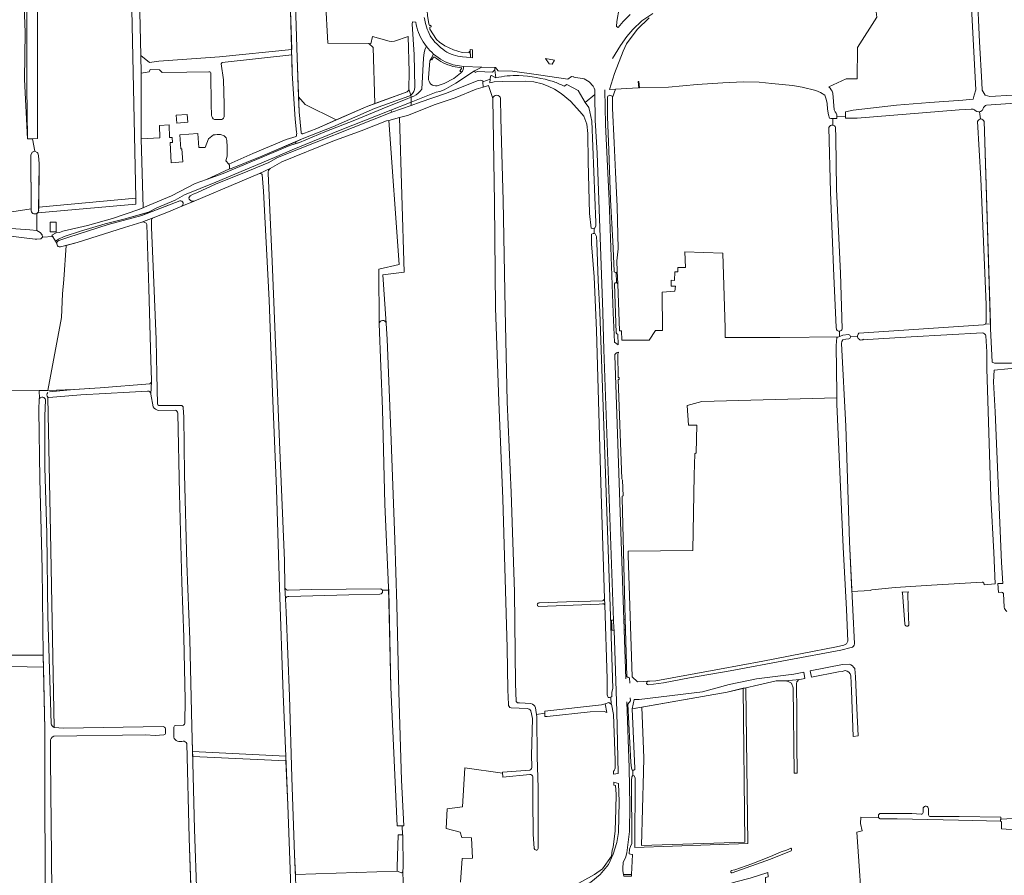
# Model space of a CAD drawing. Header units: metres. Extents: x 209813 to 223847, y 571801 to 587119.
# Tile 414 of 656: x 221903 to 222444, y 577590 to 578060. Entities that reach past the tile are written whole.
import ezdxf

# ---------------------------------------------------------------- set-up
doc = ezdxf.new("R2010")
doc.units = ezdxf.units.M
for name, color, linetype, lineweight in [('B-RO-GK-BESCHOEIING-G', 8, 'GK-BESCHOEIING', 0), ('B-RO-GR-BEPLANTING_CULTUUR_BOSPLANTSOEN-GV', 8, 'Continuous', 0), ('B-RO-GR-BEPLANTING_CULTUUR_HEESTERS-GV', 8, 'Continuous', 0), ('B-RO-GR-GRAS-GV', 8, 'Continuous', 0), ('B-RO-GR-GROENVOORZIENING-GV', 8, 'Continuous', 0), ('B-RO-GR-HAAG-GV', 8, 'Continuous', 0), ('B-RO-GR-HOUTWAL-GV', 8, 'Continuous', 0), ('B-RO-KW-KUNSTWERK_STUW-GV', 8, 'Continuous', 0), ('B-RO-OG-TERREIN_CULTUURSCHEIDING-GV', 8, 'Continuous', 0), ('B-RO-OG-WATER_GREPPEL-GV', 8, 'Continuous', 0), ('B-RO-OG-WEG-GV', 8, 'Continuous', 0), ('B-RO-VH-VERHARDING_OPEN-GV', 8, 'Continuous', 0), ('B-RO-VH-VERHARDING_PUIN-GV', 8, 'Continuous', 0), ('B-RO-VH-VERHARDING_TEGEL-GV', 8, 'Continuous', 0)]:
    doc.layers.add(name, color=color, linetype=linetype, lineweight=lineweight)
doc.linetypes.add('GK-BESCHOEIING', pattern='A,30,-5,[1,NLCS.shx,S=1,R=0,X=0,Y=0],-5', length=40)

msp = doc.modelspace()

# ---------------------------------------------------------------- linework, layer by layer
at = {"layer": 'B-RO-GK-BESCHOEIING-G', "flags": 128}
for points in [[(222162.97, 578028.663), (222164.632, 578027.821)], [(222203.634, 578023.987), (222202.13, 578023.112)], [(222441.59, 577619.838), (222418.51, 577620.283), (222384.773, 577620.978), (222375.45, 577621.095)]]:
    msp.add_lwpolyline(points, dxfattribs=at)
at = {"layer": 'B-RO-GK-BESCHOEIING-G'}
for points in [[(222177.263, 578029.013, 0.0530572), (222164.632, 578027.821)], [(222202.13, 578023.112, 0.0356065), (222196.292, 578025.648)]]:
    msp.add_lwpolyline(points, format="xyb", dxfattribs=at)
at = {"layer": 'B-RO-GR-BEPLANTING_CULTUUR_BOSPLANTSOEN-GV', "flags": 128}
for points in [[(221907.768, 577994.247), (221907.357, 578022.898), (221907.322, 578079.018), (221906.207, 578165.2), (221905.732, 578229.596), (221904.657, 578269.102), (221905.375, 578319.174), (221905.312, 578351.277), (221905.697, 578363.212), (221905.307, 578387.713), (221905.596, 578405.819), (221904.745, 578408.145), (221904.21, 578408.198), (221903.426, 578407.896), (221895.371, 578402.876)], [(221909.724, 577955.242), (221909.72, 577955.922), (221879.944, 577951.332), (221880.507, 578028.12), (221884.13, 578032.943), (221884.395, 578040.087), (221880.029, 578043.262), (221878.52, 578044.77), (221879.98, 578389.507), (221900.291, 578403.184), (221901.857, 578307.382), (221905.297, 578144.001), (221904.635, 578100.345), (221906.355, 578052.72), (221906.091, 578026.791), (221907.768, 577994.247)], [(221961.831, 578211.858), (221967.055, 577961.659)], [(221913.326, 577953.698), (221913.112, 577953.492), (221912.872, 577953.32), (221912.822, 577943.864), (221914.615, 577942.906), (221915.739, 577941.53), (221915.883, 577940.366), (221921.518, 577940.632), (221921.039, 577941.385), (221923.475, 577942.584), (221925.181, 577942.915), (221927.052, 577943.54), (221940.651, 577946.61), (221954.343, 577950.572), (221968.756, 577955.447), (221971.064, 577956.407), (221969.965, 577994.327), (221970.01, 578030.307), (221969.904, 578040.044), (221966.681, 578175.743)], [(222131.004, 578039.133), (222130.47, 578039.133), (222129.509, 578037.529), (222128.913, 578037.897), (222128.437, 578037.036), (222127.767, 578027.647)], [(221913.326, 577953.698), (221967.123, 577958.387), (221967.055, 577961.659), (221913.83, 577956.796), (221913.809, 577954.639)], [(221893.627, 577945.443), (221908.978, 577944.385), (221912.822, 577943.864)]]:
    msp.add_lwpolyline(points, dxfattribs=at)
at = {"layer": 'B-RO-GR-BEPLANTING_CULTUUR_BOSPLANTSOEN-GV'}
msp.add_lwpolyline([(222127.767, 578027.647, 0.5172976), (222132.526, 578023.415)], format="xyb", dxfattribs=at)
at = {"layer": 'B-RO-GR-BEPLANTING_CULTUUR_BOSPLANTSOEN-GV', "flags": 128}
for points in [[(221920.051, 577948.486), (221923.4, 577948.542), (221923.488, 577943.268), (221920.139, 577943.212)], [(221998.247, 577658.005), (221998.337, 577655.19), (222049.44, 577652.873), (222049.333, 577655.427)]]:
    msp.add_lwpolyline(points, close=True, dxfattribs=at)
at = {"layer": 'B-RO-GR-BEPLANTING_CULTUUR_HEESTERS-GV', "flags": 128}
msp.add_lwpolyline([(222196.819, 578037.415), (222191.953, 578038.26), (222193.891, 578035.465), (222195.626, 578035.28)], close=True, dxfattribs=at)
msp.add_lwpolyline([(222283.95, 577463.105), (222284.051, 577407.711), (222318.813, 577400.081), (222318.864, 577401.654), (222312.656, 577588.798), (222314.009, 577589.166), (222313.932, 577591.689), (222304.087, 577588.513), (222296.27, 577586.559), (222283.451, 577582.541)], dxfattribs=at)
at = {"layer": 'B-RO-GR-GRAS-GV', "flags": 128}
for points in [[(221967.055, 577961.659), (221961.831, 578211.858), (221954.423, 578420.879), (221951.38, 578430.404), (221908.442, 578410.937), (221908.226, 578410.484), (221909.382, 578387.71), (221909.954, 578351.127), (221910.116, 578284.425), (221911.936, 578215.524), (221911.849, 578145.154), (221912.56, 578094.921), (221913.211, 578060.399), (221913.233, 578023.625), (221913.208, 577994.436), (221910.344, 577994.336)], [(222094.872, 578046.488), (222072.38, 578046.666), (222071.236, 578070.228), (222079.637, 578070.584), (222115.872, 578071.176), (222115.571, 578084.242), (222115.307, 578091.565), (222114.339, 578109.583), (222112.889, 578154.038), (222112.035, 578189.095), (222111.073, 578224.025), (222110.64, 578232.851), (222105.774, 578233.287), (222073.309, 578232.334), (222050.415, 578230.657), (222050.41, 578224.798), (222051.601, 578201.97), (222052.994, 578156.218), (222053.863, 578106.03), (222054.91, 578061.892), (222055.561, 578038.77), (222056.38, 578017.293)], [(221965.385, 578228.995), (221966.681, 578175.743), (221969.904, 578040.044), (221974.667, 578036.234), (221979.665, 578036.948), (222013.003, 578039.197), (222052.634, 578043.304), (222052.069, 578064.43), (222051.286, 578083.018), (222050.723, 578120.254), (222049.374, 578162.464), (222048.944, 578193.396), (222047.555, 578226.807)], [(222356.401, 578006.508), (222356.427, 578008.53), (222356.479, 578009.039), (222360.646, 578009.955), (222384.498, 578012.687), (222402.691, 578014.255), (222420.936, 578015.418), (222426.604, 578016.005), (222427.06, 578018.202), (222427.959, 578021.234), (222422.379, 578129.133), (222421.821, 578132.202), (222421.115, 578132.182), (222404.652, 578123.26), (222397.148, 578119.635), (222403.337, 578109.028), (222396.261, 578086.384), (222371.493, 578078.762), (222373.686, 578060.977), (222362.993, 578044.332), (222362.79, 578027.209), (222356.849, 578027.102), (222347.256, 578022.742)], [(222427.479, 578103.338), (222430.069, 578047.43), (222431.337, 578025.122), (222431.418, 578020.948), (222433.118, 578018.169), (222435.602, 578017.453), (222447.861, 578018.291), (222459.076, 578019.105), (222463.128, 578018.939), (222466.347, 578019.277), (222468.367, 578019.344), (222472.342, 578020.041), (222478.427, 578020.545), (222479.215, 578020.804), (222479.523, 578021.1), (222479.674, 578021.718), (222479.681, 578022.725), (222479.654, 578022.928), (222479.415, 578030.912), (222477.987, 578063.442)], [(222116.975, 578021.601), (222117.129, 578031.003), (222116.479, 578050.386), (222109.07, 578047.884), (222107.391, 578047.631), (222106.137, 578047.768), (222096.962, 578050.492), (222096.076, 578046.479), (222094.872, 578046.488)], [(222094.872, 578046.488), (222097.385, 578044.417), (222098.269, 578013.568), (222116.056, 578020.045)], [(222055.358, 577997.841), (222054.512, 578004.982), (222052.985, 578030.199), (222052.716, 578040.264), (222014.45, 578036.171), (222013.894, 578035.337), (222015.251, 578026.594), (222015.648, 578013.015), (222015.614, 578006.52), (222015.553, 578006.241), (222015.453, 578005.974)], [(222007.19, 578031.059), (221995.157, 578030.828), (221981.656, 578030.611), (221980.057, 578032.175), (221975.041, 578032.331), (221974.38, 578030.942), (221970.01, 578030.307), (221969.965, 577994.327), (221980.274, 577994.741), (221980.118, 578001.643), (221985.436, 578001.961), (221985.52, 577994.978)], [(222008.567, 578007.206), (222008.467, 578013.052), (222008.35, 578029.958)], [(222157.669, 578022.607), (222153.817, 578021.519), (222142.362, 578016.766), (222131.357, 578013.106), (222116.212, 578007.058), (222111.763, 578005.895), (222114.322, 577921.051), (222102.68, 577919.596), (222104.487, 577892.986), (222104.98, 577884.22), (222106.96, 577833.56), (222109.22, 577774.393), (222110.39, 577738.508), (222111.4, 577690.792), (222112.833, 577642.343), (222114.088, 577617.289), (222113.261, 577617.288), (222113.414, 577612.275), (222113.663, 577612.274), (222113.756, 577594.283), (222113.658, 577592.415), (222114.19, 577573.653)], [(222210.705, 578009.278), (222205.612, 578014.855), (222200.503, 578019.119), (222196.87, 578021.534), (222193.369, 578023.074), (222189.995, 578024.365), (222185.484, 578025.446), (222180.952, 578025.982), (222168.466, 578025.801), (222163.652, 578025.471), (222161.364, 578024.974), (222161.538, 578027.043), (222157.492, 578025.468), (222157.669, 578022.607), (222160.559, 578023.548), (222162.953, 578016.471)], [(222349.502, 578005.382), (222348.34, 578005.4), (222347.701, 578005.669), (222347.214, 578007.45), (222346.677, 578010.581), (222346.419, 578013.581), (222345.941, 578015.954), (222345.106, 578018.257), (222342.699, 578019.625), (222340.193, 578020.712), (222332.665, 578022.69), (222327.458, 578023.433), (222316.131, 578024.711), (222309.035, 578025.265), (222300.59, 578025.558), (222289.203, 578025.045), (222275.06, 578024.08), (222259.377, 578022.644), (222242.677, 578022.256), (222230.26, 578021.497), (222228.559, 578016.917), (222228.584, 578011.074), (222229.606, 577992.069), (222230.318, 577976.028), (222231.221, 577957.197), (222231.676, 577933.905), (222231.019, 577927.345), (222231.24, 577921.626)], [(222056.38, 578017.293), (222056.693, 578009.096), (222057.804, 577997.729)], [(222058.805, 577997.074), (222066.401, 577999.968), (222077.023, 578004.62), (222059.999, 578013.18), (222056.38, 578017.293)], [(222349.518, 578019.359), (222350.329, 578010.17), (222350.785, 578009.015), (222351.366, 578008.366), (222351.66, 578007.512), (222351.734, 578006.497), (222351.722, 578006.318)], [(222077.023, 578004.62), (222093.445, 578011.812), (222098.269, 578013.568)], [(222432.222, 578011.384), (222431.623, 578009.899)], [(222464.41, 578015.717), (222446.825, 578013.704), (222433.831, 578012.748)], [(222224.269, 577741.969), (222222.168, 577805.391), (222219.846, 577888.996), (222218.599, 577918.582), (222217.166, 577936.637), (222217.102, 577940.826), (222217.189, 577941.846), (222218.069, 577942.283), (222218.673, 577942.233), (222218.541, 577945.155), (222217.686, 577945.099), (222217.003, 577945.194), (222216.114, 577953.239), (222215.327, 577981.816), (222215.082, 577997.096), (222214.594, 578002.34), (222212.926, 578006.752), (222210.705, 578009.278)], [(222425.344, 578010.53), (222418.82, 578010.084), (222362.788, 578005.671), (222356.391, 578005.679), (222356.401, 578006.508), (222351.722, 578006.318), (222351.661, 578005.444), (222349.502, 578005.382)], [(222430.571, 578005.146), (222430.076, 578009.155)], [(222432.514, 578003.76), (222432.656, 577998.433), (222436.092, 577890.136), (222436.917, 577871.642), (222438.267, 577871.228), (222447.635, 577871.064), (222468.148, 577873.962), (222475.743, 577874.609), (222492.372, 577875.804), (222534.4, 577878.52), (222538.586, 577878.981), (222540.481, 577879.406), (222540.911, 577880.247), (222540.543, 577883.196), (222535.773, 578009.865)], [(222013.785, 578004.845), (222010.258, 578004.9)], [(222105.828, 577748.022), (222103.725, 577793.721), (222102.408, 577845.961), (222100.621, 577892.697), (222100.431, 577922.771), (222111.544, 577925.285), (222105.905, 578004.363), (222104.726, 578004.055), (222090.774, 577998.66), (222075.184, 577992.936), (222047.161, 577981.577), (222040.761, 577977.929)], [(222349.597, 578001.778), (222349.502, 578005.382)], [(222363.846, 577887.534), (222432.21, 577892.2), (222433.221, 577892.451), (222433.565, 577893.726), (222433.582, 577903.264), (222430.709, 577972.29), (222428.96, 578003.794)], [(221985.52, 577994.978), (221987.004, 577995.045), (221987.223, 577992.322), (221985.949, 577992.166), (221986.438, 577981.162), (221992.862, 577981.601), (221992.376, 577988.757), (221991.778, 577988.712), (221991.198, 577996.396), (222001.192, 577997.15), (222001.772, 577989.466), (222005.201, 577989.551), (222007.029, 577994.341), (222009.782, 577996.389)], [(222013.636, 577996.61), (222015.665, 577995.951)], [(222017.086, 577993.4), (222017.261, 577989.886), (222017.15, 577984.663), (222016.453, 577982.15), (222018.093, 577980.351), (222031.256, 577986.273), (222049.542, 577993.951), (222055.021, 577995.556)], [(222351.531, 577889.569), (222351.376, 577890.982), (222350.083, 577918.926), (222348.221, 577964.982), (222347.379, 578000.418)], [(221911.773, 577987.469), (221913.05, 577986.67)], [(221913.643, 577985.15), (221914.056, 577980.581), (221913.83, 577956.796), (221967.055, 577961.659)], [(222034.996, 577975.173), (222024.249, 577970.666), (221999.219, 577960.06), (221992.291, 577957.249), (221985.039, 577954.163), (221976.643, 577950.986)], [(221993.188, 577846.599), (221993.492, 577841.648), (221993.818, 577810.234), (221995.172, 577761.156), (221996.764, 577719.522), (221997.811, 577671.714), (221998.247, 577658.005), (222049.333, 577655.427), (222048.016, 577689.431), (222045.915, 577748.004), (222044.319, 577802.064), (222042.131, 577855.037), (222040.281, 577905.73), (222037.116, 577965.508), (222036.439, 577974.613), (222036.293, 577974.821), (222036.108, 577974.995)], [(222039.785, 577975.479), (222039.902, 577971.224), (222041.973, 577927.103), (222043.945, 577877.517), (222045.955, 577827.835), (222048.624, 577762.75), (222048.931, 577748.324)], [(221970.499, 577948.579), (221960.989, 577945.615), (221934.969, 577937.424), (221928.896, 577935.757), (221927.631, 577916.986), (221926.883, 577909.118), (221926.286, 577896.288), (221918.857, 577856.173), (221933.083, 577856.732), (221947.602, 577857.643), (221974.778, 577859.877)], [(221975.72, 577861.54), (221975.445, 577872.803), (221974.245, 577912.197), (221973.123, 577947.26)], [(221975.683, 577949.504), (221975.789, 577945.554), (221976.802, 577919.788), (221978.31, 577884.21), (221978.716, 577865.166), (221979.037, 577848.718)], [(222231.509, 577914.646), (222232.504, 577888.835), (222233.506, 577888.845), (222233.708, 577883.68), (222248.776, 577883.815), (222252.208, 577889.041), (222255.998, 577889.081), (222255.872, 577910.106), (222262.866, 577910.572), (222263.131, 577913.35), (222260.882, 577913.35), (222260.786, 577916.699), (222262.598, 577916.548), (222262.853, 577921.268), (222264.44, 577921.268), (222264.44, 577923.649), (222268.646, 577923.649), (222268.369, 577932.231), (222289.139, 577931.57), (222290.457, 577890.405), (222290.436, 577885.251), (222320.41, 577885.197), (222352.836, 577885.68), (222353.219, 577885.813)], [(221914.163, 577856.133), (221897.813, 577855.995), (221897.577, 577860.487), (221897.889, 577927.072), (221874.69, 577927.137), (221876.587, 577858.077), (221887.162, 577858.194)], [(222230.611, 577920.867), (222230.775, 577915.33)], [(222231.509, 577914.646), (222231.24, 577921.626)], [(222353.096, 577888.667), (222353.219, 577885.813), (222354.951, 577886.416), (222358.1, 577886.812)], [(222431.575, 577887.791), (222392.42, 577885.563), (222365.618, 577883.885)], [(222358.384, 577884.469), (222356.75, 577884.368), (222354.972, 577883.929), (222354.409, 577882.974), (222354.331, 577881.841), (222356.695, 577836.612), (222358.692, 577773.011), (222360.004, 577745.844), (222369.939, 577746.351)], [(222363.052, 577885.904), (222359.282, 577885.644)], [(222438.572, 577750.045), (222437.933, 577767.26), (222436.303, 577797.659), (222434.662, 577844.751), (222434.039, 577868.041), (222433.95, 577877.442), (222433.514, 577886.074)], [(222544.613, 577751.543), (222541.914, 577847.37), (222540.451, 577874.415), (222540.065, 577876.148), (222467.956, 577870.256), (222438.106, 577867.263), (222437.699, 577860.894), (222438.539, 577844.483), (222442.136, 577761.826), (222442.821, 577750.3), (222440.099, 577750.136), (222440.39, 577745.348), (222442.003, 577745.465)], [(221889.277, 577855.922), (221889.597, 577848.857), (221889.553, 577818.257), (221889.267, 577785.379), (221889.743, 577741.545), (221889.489, 577710.826), (221916.319, 577710.929), (221915.792, 577758.001), (221914.377, 577807.582), (221913.92, 577845.421), (221914.15, 577851.542), (221914.237, 577851.685), (221914.163, 577856.133)], [(221973.484, 577855.861), (221963.647, 577855.269), (221936.866, 577853.738), (221919.315, 577852.333), (221919.11, 577852.425), (221918.921, 577852.548), (221920.23, 577778.287), (221922.297, 577671.243), (221927.495, 577670.875), (221982.05, 577671.683)], [(222351.751, 577848.62), (222351.686, 577852.115), (222277.6, 577850.097), (222269.53, 577847.981), (222270.257, 577837.067), (222274.983, 577837.113), (222274.537, 577821.913), (222273.809, 577821.383), (222273.492, 577809.623), (222272.778, 577768.348), (222237.306, 577767.954), (222237.192, 577765.84), (222239.517, 577699.069), (222242.287, 577696.299), (222252.486, 577696.864), (222261.333, 577698.433), (222287.273, 577703.265), (222311.161, 577707.662), (222332.629, 577711.759), (222351.588, 577715.485), (222355.652, 577716.393)], [(221988.794, 577845.42), (221979.414, 577845.228)], [(222357.684, 577718.531), (222357.022, 577736.017), (222355.231, 577770.107), (222351.751, 577848.62)], [(221994.022, 577673.802), (221994.15, 577686.351), (221993.503, 577720.72), (221992.334, 577750.844), (221991.021, 577799.4), (221990.148, 577843.773)], [(222050.761, 577746.623), (222063.528, 577746.931), (222101.533, 577747.266), (222102.403, 577746.649), (222105.859, 577746.591), (222105.828, 577748.022)], [(222102.403, 577746.649), (222102.499, 577745.277), (222101.785, 577744.484), (222101.061, 577744.391), (222083.964, 577744.058), (222051.14, 577743.147)], [(222370.874, 577746.748), (222383.707, 577748.022), (222403.752, 577749.367), (222431.497, 577750.935)], [(222432.546, 577749.952), (222432.573, 577749.55), (222438.572, 577750.045)], [(222049.288, 577741.77), (222049.69, 577734.435), (222051.398, 577688.376), (222052.799, 577643.681), (222054.249, 577601.541), (222054.715, 577590.521), (222110.566, 577592.298), (222110.421, 577594.518), (222111.068, 577612.286), (222113.414, 577612.275)], [(222113.261, 577617.288), (222110.463, 577617.284), (222107.017, 577693.114), (222105.859, 577746.591)], [(222443.155, 577744.692), (222443.606, 577737.213)], [(222186.32, 577681.962), (222186.996, 577678.277), (222191.513, 577678.992), (222191.476, 577680.123), (222222.664, 577683.694), (222224.705, 577684.178), (222226.561, 577684.91), (222227.935, 577684.062), (222227.809, 577687.827), (222227.01, 577687.724), (222226.305, 577687.734), (222225.648, 577689.154), (222225.727, 577697.967), (222224.382, 577738.572)], [(221917.911, 577554.257), (221917.575, 577570.206), (221917.276, 577627.442), (221917.207, 577670.319), (221916.461, 577704.361), (221889.476, 577704.81), (221889.708, 577679.282), (221890.123, 577637.315), (221890.716, 577587.47), (221891.306, 577547.533), (221904.445, 577547.687), (221904.766, 577544.474), (221919.617, 577544.67)], [(221983.411, 577670.559), (221983.396, 577668.329)], [(221919.659, 577552.835), (221919.607, 577542.869), (221960.983, 577542.324), (221997.898, 577567.441), (221996.398, 577610.537), (221995.137, 577662.447)], [(221998.337, 577655.19), (221998.443, 577651.833), (221999.286, 577615.397), (222000.65, 577578.49), (222000.975, 577511.577), (222001.135, 577486.786), (222010.162, 577486.035), (222022.335, 577486.014), (222039.738, 577486.863), (222052.49, 577487.585), (222055.102, 577488.284), (222053.525, 577548.913)], [(222053.132, 577550.51), (222053.021, 577558.056), (222050.455, 577628.515), (222049.44, 577652.873), (221998.337, 577655.19)], [(222145.3, 577586.289), (222146.165, 577599.274), (222151.879, 577599.447), (222151.359, 577610.701), (222145.992, 577610.874), (222145.127, 577613.818), (222137.335, 577615.722), (222138.028, 577626.63), (222146.339, 577627.668), (222147.672, 577649.129), (222168.34, 577646.07), (222168.284, 577646.654), (222183.254, 577647.795)], [(222374.62, 577621.875), (222364.968, 577622.025), (222364.675, 577618.416), (222365.652, 577614.507), (222362.767, 577613.786), (222366.187, 577563.215)], [(222453.572, 577610.096), (222452.066, 577614.931), (222442.134, 577615.634), (222442.134, 577619.501), (222441.59, 577619.838), (222418.51, 577620.283), (222384.773, 577620.978), (222375.45, 577621.095)], [(222451.833, 577621.484), (222441.667, 577620.83), (222441.59, 577619.838)]]:
    msp.add_lwpolyline(points, dxfattribs=at)
for points in [[(221906.091, 578026.791), (221906.355, 578052.72), (221904.635, 578100.345), (221905.297, 578144.001), (221901.857, 578307.382), (221900.291, 578403.184), (221879.98, 578389.507), (221878.52, 578044.77), (221880.029, 578043.262), (221884.395, 578040.087), (221884.13, 578032.943), (221880.507, 578028.12), (221879.944, 577951.332), (221909.72, 577955.922), (221909.553, 577985.359), (221910.291, 577986.939), (221911.773, 577987.469), (221910.344, 577994.336), (221907.768, 577994.247)], [(221995.673, 578003.362), (221989.618, 578002.942), (221989.32, 578007.236), (221995.375, 578007.656)], [(222244.679, 577682.385), (222245.497, 577663.933), (222245.749, 577654.624), (222245.684, 577646.629), (222244.584, 577606.356), (222301.205, 577608.341), (222300.364, 577692.697), (222291.547, 577690.655)]]:
    msp.add_lwpolyline(points, close=True, dxfattribs=at)
at = {"layer": 'B-RO-GR-GRAS-GV'}
for points in [[(222008.35, 578029.958, 0.5046351), (222007.19, 578031.059)], [(222347.256, 578022.742, -0.1638385), (222349.518, 578019.359)], [(222116.056, 578020.045, 0.2119145), (222116.975, 578021.601)], [(222433.831, 578012.748, 0.2041428), (222432.222, 578011.384)], [(222010.258, 578004.9, -0.2569796), (222008.567, 578007.206)], [(222015.453, 578005.974, -0.2793938), (222013.785, 578004.845)], [(222427.64, 578009.808, 0.2961881), (222425.344, 578010.53)], [(222349.597, 578001.778, -0.2505479), (222350.949, 578000.624)], [(222009.782, 577996.389, -0.0641165), (222013.636, 577996.61)], [(222015.665, 577995.951, -0.2110826), (222017.086, 577993.4)], [(222057.804, 577997.729, 0.5047498), (222058.805, 577997.074)], [(221913.05, 577986.67, -0.2058963), (221913.643, 577985.15)], [(221976.643, 577950.986, 0.3135318), (221975.683, 577949.504)], [(222231.24, 577921.626, -0.3069232), (222230.611, 577920.867)], [(222230.775, 577915.33, -0.2947631), (222231.509, 577914.646)], [(222433.514, 577886.074, 0.2467381), (222431.575, 577887.791)], [(221975.699, 577861.118, 0.0635917), (221975.72, 577861.54)], [(221975.351, 577854.058, 0.444694), (221973.484, 577855.861)], [(221979.037, 577848.718, 0.2829711), (221979.657, 577847.871)], [(222049.087, 577747.531, 0.3261254), (222050.761, 577746.623)], [(222369.939, 577746.351, -0.181227), (222370.874, 577746.748)], [(222431.497, 577750.935, -0.4006157), (222432.546, 577749.952)], [(222051.14, 577743.147, 0.4319239), (222049.288, 577741.77)], [(222442.003, 577745.465, -0.2385037), (222443.155, 577744.692)], [(222188.245, 577737.558, -0.9730073), (222188.541, 577739.601)], [(222224.382, 577738.572, 0.3547623), (222223.102, 577738.994)], [(222443.606, 577737.213, 0.1938493), (222444.977, 577734.927)], [(222355.652, 577716.393, 0.2939977), (222357.684, 577718.531)], [(222173.003, 577682.032, -0.3851092), (222171.498, 577683.822)], [(222183.844, 577684.352, -0.3070269), (222186.32, 577681.962)], [(221987.928, 577671.069, -0.3345783), (221988.758, 577672.261)], [(221993.204, 577672.381, 0.204709), (221994.022, 577673.802)]]:
    msp.add_lwpolyline(points, format="xyb", dxfattribs=at)
for centre, radius, start, end in [((222429.52, 578012.064), 2.937, 230.19549, 309.39721), ((222430.729, 578003.312), 1.841, 14.0835, 166.15776), ((222365.124, 577885.903), 2.072, 128.07992, 309.39721)]:
    msp.add_arc(centre, radius, start, end, dxfattribs=at)
at = {"layer": 'B-RO-GR-GROENVOORZIENING-GV', "flags": 128}
for points in [[(222130.504, 578040.774), (222128.913, 578037.897), (222129.509, 578037.529), (222130.47, 578039.133), (222131.004, 578039.133)], [(222141.05, 578034.041), (222145.897, 578033.257)], [(222146.924, 578034.019), (222141.284, 578034.931)], [(222145.897, 578033.257), (222144.842, 578031.418), (222145.845, 578030.75)], [(222116.929, 578017.605), (222098.099, 578010.84), (222075.28, 578000.878), (222058.341, 577994.185), (222054.873, 577992.692), (222054.897, 577991.609), (222056.848, 577992.234), (222070.894, 577998.007), (222087.196, 578004.584), (222102.262, 578010.758), (222116.38, 578016.298), (222118.1, 578017.035), (222118.086, 578018.267)], [(221924.848, 577938.445), (221930.363, 577940.366), (221951.96, 577947.207), (221970.464, 577952.214), (221971.725, 577952.704), (221971.695, 577953.192), (221960.535, 577950.146), (221950.304, 577947.564), (221936.689, 577943.565), (221927.857, 577940.566), (221924.634, 577939.136), (221923.135, 577938.087)], [(221923.135, 577938.087), (221923.804, 577936.999)]]:
    msp.add_lwpolyline(points, dxfattribs=at)
at = {"layer": 'B-RO-GR-GROENVOORZIENING-GV'}
msp.add_lwpolyline([(222141.284, 578034.931, -0.1204975), (222130.504, 578040.774)], format="xyb", dxfattribs=at)
at = {"layer": 'B-RO-GR-GROENVOORZIENING-GV', "flags": 128}
for points in [[(222118.134, 578014.452), (222107.017, 578010.072), (222107.504, 578008.841), (222118.158, 578012.617)], [(222301.743, 577693.016), (222300.364, 577692.697), (222301.205, 577608.341), (222244.584, 577606.356), (222245.684, 577646.629), (222245.749, 577654.624), (222245.497, 577663.933), (222244.679, 577682.385), (222239.445, 577681.461), (222240.93, 577648.677), (222240.922, 577648.108), (222240.292, 577647.737), (222239.791, 577647.759), (222239.797, 577644.765), (222239.977, 577644.786), (222240.6, 577644.75), (222241.149, 577643.385), (222240.829, 577605.382), (222302.868, 577607.508)]]:
    msp.add_lwpolyline(points, close=True, dxfattribs=at)
at = {"layer": 'B-RO-GR-HAAG-GV', "flags": 128}
for points in [[(222130.504, 578040.774), (222128.913, 578037.897)], [(222128.913, 578037.897), (222129.509, 578037.529), (222130.47, 578039.133), (222131.004, 578039.133)], [(222141.05, 578034.041), (222145.897, 578033.257), (222144.842, 578031.418), (222145.845, 578030.75)]]:
    msp.add_lwpolyline(points, dxfattribs=at)
at = {"layer": 'B-RO-GR-HAAG-GV'}
for points in [[(222131.004, 578039.133, 0.1065785), (222141.05, 578034.041)], [(222145.845, 578030.75, 0.2232207), (222146.924, 578034.019)]]:
    msp.add_lwpolyline(points, format="xyb", dxfattribs=at)
at = {"layer": 'B-RO-GR-HOUTWAL-GV', "flags": 128}
for points in [[(222104.487, 577892.986), (222102.68, 577919.596), (222114.322, 577921.051), (222111.763, 578005.895), (222105.905, 578004.363), (222111.544, 577925.285), (222100.431, 577922.771), (222100.621, 577892.697)], [(221919.737, 577855.333), (221933.083, 577856.732), (221918.857, 577856.173), (221914.163, 577856.133), (221914.237, 577851.685)], [(221922.27, 577671.255), (221920.23, 577778.287), (221918.921, 577852.548)]]:
    msp.add_lwpolyline(points, dxfattribs=at)
at = {"layer": 'B-RO-GR-HOUTWAL-GV'}
msp.add_lwpolyline([(221914.237, 577851.685, -0.6658611), (221917.577, 577851.003)], format="xyb", dxfattribs=at)
at = {"layer": 'B-RO-GR-HOUTWAL-GV', "flags": 128}
msp.add_lwpolyline([(221889.489, 577710.826), (221889.476, 577704.81), (221916.461, 577704.361), (221916.319, 577710.929)], close=True, dxfattribs=at)
at = {"layer": 'B-RO-KW-KUNSTWERK_STUW-GV', "flags": 128}
msp.add_lwpolyline([(222243.428, 578022.273), (222243.07, 578025.706), (222242.69, 578025.65), (222243.017, 578022.264)], close=True, dxfattribs=at)
at = {"layer": 'B-RO-OG-TERREIN_CULTUURSCHEIDING-GV', "flags": 128}
for points in [[(222213.053, 578027.141), (222207.502, 578028.056), (222207.516, 578028.303), (222206.234, 578028.409), (222204.23, 578027.023), (222188.085, 578029.466), (222173.7, 578031.427), (222165.945, 578031.563), (222164.383, 578033.444), (222164.071, 578033.479), (222164.106, 578032.04), (222164.632, 578027.821)], [(222202.13, 578023.112), (222203.634, 578023.987), (222209.846, 578020.688), (222213.73, 578014.231), (222218.994, 578018.495), (222218.955, 578021.12)], [(221996.448, 577961.089), (221996.163, 577961.83), (221997.023, 577962.909), (221998.545, 577963.83), (222000.682, 577964.597), (222011.289, 577969.605), (222025.509, 577975.182), (222040.067, 577981.233), (222044.843, 577983.998), (222107.504, 578008.841), (222107.017, 578010.072), (222079.236, 577999.023), (222052.899, 577988.175), (222043.133, 577984.084), (222011.024, 577970.425), (221993.847, 577963.593), (221992.604, 577962.765), (221988.642, 577960.649), (221978.638, 577956.465), (221974.126, 577954.034), (221971.695, 577953.192), (221971.725, 577952.704), (221991.292, 577960.298)], [(222018.506, 577977.862), (222005.855, 577971.965), (222014.962, 577975.22), (222051.551, 577990.537), (222054.897, 577991.609)], [(222054.897, 577991.609), (222054.873, 577992.692), (222036.291, 577984.692), (222018.991, 577977.717)], [(221992.291, 577957.249), (221999.219, 577960.06)]]:
    msp.add_lwpolyline(points, dxfattribs=at)
at = {"layer": 'B-RO-OG-TERREIN_CULTUURSCHEIDING-GV'}
for points in [[(222177.263, 578029.013, -0.0600561), (222196.292, 578025.648)], [(222218.955, 578021.12, 0.2141252), (222213.053, 578027.141)], [(222018.991, 577977.717, -0.0773864), (222018.506, 577977.862)], [(221991.292, 577960.298, -0.7973578), (221992.291, 577957.249)], [(221999.219, 577960.06, -0.3194215), (221996.448, 577961.089)]]:
    msp.add_lwpolyline(points, format="xyb", dxfattribs=at)
at = {"layer": 'B-RO-OG-WATER_GREPPEL-GV', "flags": 128}
for points in [[(222057.804, 577997.729), (222056.693, 578009.096), (222055.561, 578038.77), (222054.91, 578061.892), (222053.863, 578106.03), (222052.994, 578156.218), (222051.601, 578201.97), (222050.41, 578224.798), (222050.415, 578230.657), (222073.309, 578232.334), (222105.774, 578233.287), (222110.64, 578232.851), (222110.722, 578236.367)], [(222047.555, 578226.807), (222048.944, 578193.396), (222049.374, 578162.464), (222050.723, 578120.254), (222051.286, 578083.018), (222052.069, 578064.43), (222052.985, 578030.199), (222054.512, 578004.982), (222055.358, 577997.841)], [(221907.322, 578079.018), (221907.357, 578022.898), (221907.768, 577994.247), (221913.208, 577994.436), (221913.233, 578023.625), (221913.211, 578060.399)], [(222018.991, 577977.717), (222036.291, 577984.692), (222058.341, 577994.185), (222075.28, 578000.878), (222098.099, 578010.84), (222116.929, 578017.605)], [(222116.056, 578020.045), (222093.445, 578011.812), (222066.401, 577999.968), (222058.805, 577997.074)], [(222118.086, 578018.267), (222116.975, 578021.601)], [(222162.953, 578016.471), (222163.997, 577959.203), (222164.39, 577901.418), (222166.362, 577850.172), (222168.513, 577796.67), (222170.798, 577714.883), (222171.288, 577691.788), (222171.498, 577683.822)], [(222175.752, 577685.472), (222175.415, 577695.349), (222174.934, 577745.718), (222173.023, 577800.183), (222170.818, 577849.833), (222169.746, 577900.639), (222168.59, 577960.46), (222167.403, 578005.52), (222167.27, 578016.515)], [(222354.589, 577890.01), (222353.669, 577920.449), (222351.561, 577966.698), (222351.149, 577994.937), (222350.949, 578000.624)], [(222428.96, 578003.794), (222430.709, 577972.29), (222433.582, 577903.264), (222433.565, 577893.726), (222433.221, 577892.451), (222436.01, 577892.706), (222432.656, 577998.433), (222432.514, 578003.76)], [(222055.021, 577995.556), (222049.542, 577993.951), (222031.256, 577986.273), (222018.093, 577980.351), (222018.581, 577979.786), (222018.506, 577977.862)], [(221913.05, 577986.67), (221911.773, 577987.469), (221910.291, 577986.939), (221909.553, 577985.359), (221909.724, 577955.242)], [(221913.809, 577954.639), (221914.056, 577980.581), (221913.643, 577985.15)], [(222040.761, 577977.929), (222034.996, 577975.173)], [(222036.108, 577974.995), (222036.293, 577974.821), (222036.439, 577974.613), (222037.116, 577965.508), (222040.281, 577905.73), (222042.131, 577855.037), (222044.319, 577802.064), (222045.915, 577748.004), (222048.016, 577689.431), (222049.333, 577655.427), (222050.455, 577628.515), (222053.021, 577558.056), (222053.132, 577550.51)], [(221991.292, 577960.298), (221970.464, 577952.214), (221951.96, 577947.207), (221930.363, 577940.366), (221924.848, 577938.445)], [(221912.872, 577953.32), (221913.112, 577953.492), (221913.326, 577953.698)], [(221976.643, 577950.986), (221985.039, 577954.163), (221992.291, 577957.249)], [(221925.032, 577935), (221925.389, 577934.911), (221925.758, 577934.895), (221934.969, 577937.424), (221960.989, 577945.615), (221970.499, 577948.579)], [(221976.643, 577950.986), (221970.499, 577948.579)], [(221895.434, 577941.182), (221911.86, 577939.216), (221912.741, 577939.204), (221915.045, 577939.366), (221915.883, 577940.366), (221915.739, 577941.53), (221914.615, 577942.906), (221912.822, 577943.864), (221908.978, 577944.385), (221893.627, 577945.443)], [(222100.621, 577892.697), (222102.408, 577845.961), (222103.725, 577793.721), (222105.828, 577748.022), (222107.017, 577693.114), (222110.463, 577617.284), (222114.088, 577617.289), (222112.833, 577642.343), (222111.4, 577690.792), (222110.39, 577738.508), (222109.22, 577774.393), (222106.96, 577833.56), (222104.98, 577884.22), (222104.487, 577892.986)], [(222352.836, 577885.68), (222351.682, 577885.278), (222351.413, 577880.92), (222351.646, 577854.289), (222351.751, 577848.62), (222355.231, 577770.107), (222357.022, 577736.017), (222357.684, 577718.531)], [(222358.1, 577886.812), (222354.951, 577886.416), (222352.836, 577885.68)], [(222361.392, 577717.121), (222358.692, 577773.011), (222356.695, 577836.612), (222354.331, 577881.841), (222354.409, 577882.974), (222354.972, 577883.929), (222356.75, 577884.368), (222358.384, 577884.469)], [(221975.351, 577854.058), (221975.699, 577861.118)], [(221918.921, 577852.548), (221919.11, 577852.425), (221919.315, 577852.333), (221936.866, 577853.738), (221963.647, 577855.269), (221973.484, 577855.861)], [(221974.778, 577859.877), (221947.602, 577857.643), (221930.633, 577856.578), (221919.737, 577855.333)], [(221914.237, 577851.685), (221914.15, 577851.542), (221913.92, 577845.421), (221914.377, 577807.582), (221915.792, 577758.001), (221916.319, 577710.929), (221917.207, 577670.319), (221917.276, 577627.442), (221917.575, 577570.206), (221917.911, 577554.257)], [(221920.751, 577673.237), (221919.874, 577697.44), (221918.826, 577732.309), (221918.329, 577777.57), (221917.128, 577813.853), (221917.179, 577842.127), (221917.577, 577851.003)], [(221975.351, 577854.058), (221976.707, 577847.089)], [(221991.829, 577847.9), (221979.657, 577847.871)], [(221995.137, 577662.447), (221996.398, 577610.537), (221998.367, 577553.969), (221998.594, 577511.536), (221998.748, 577502.551), (221998.473, 577484.369), (222001.135, 577486.786), (222000.975, 577511.577), (222000.65, 577578.49), (221999.286, 577615.397), (221998.443, 577651.833), (221997.811, 577671.714), (221996.764, 577719.522), (221995.172, 577761.156), (221993.818, 577810.234), (221993.492, 577841.648), (221993.188, 577846.599)], [(222048.952, 577747.946), (222049.288, 577741.77)], [(222051.14, 577743.147), (222083.964, 577744.058), (222101.061, 577744.391), (222101.785, 577744.484), (222102.499, 577745.277), (222102.403, 577746.649), (222101.533, 577747.266), (222063.528, 577746.931), (222050.761, 577746.623)], [(222055.993, 577553.598), (222055.503, 577571.918), (222054.249, 577601.541), (222052.799, 577643.681), (222051.398, 577688.376), (222049.69, 577734.435), (222049.288, 577741.77)], [(222224.382, 577738.572), (222224.269, 577741.969)], [(222391.267, 577745.671), (222387.441, 577745.426)], [(222387.841, 577745.061), (222389.006, 577728.034)], [(222391.285, 577727.428), (222390.85, 577736.861), (222390.701, 577744.861)], [(222188.245, 577737.558), (222221.24, 577738.83), (222223.102, 577738.994)], [(222223.129, 577740.738), (222203.406, 577740.241), (222188.541, 577739.601)], [(222355.652, 577716.393), (222351.588, 577715.485), (222332.629, 577711.759), (222311.161, 577707.662), (222287.273, 577703.265), (222261.333, 577698.433), (222252.486, 577696.864), (222247.975, 577696.53)], [(222248.468, 577694.636), (222256.588, 577695.722), (222270.884, 577698.358), (222293.165, 577702.345), (222324.439, 577708.13), (222353.85, 577713.678), (222359.633, 577715.127)], [(222358.602, 577706.037), (222354.857, 577705.783), (222337.12, 577702.238)], [(222359.339, 577699.63), (222359.746, 577691.579), (222360.733, 577666.295), (222363.491, 577666.579), (222362.77, 577681.878), (222362.037, 577699.03), (222361.606, 577703.368), (222361.515, 577703.534)], [(222337.12, 577702.238), (222337.907, 577698.868), (222352.626, 577701.694), (222354.582, 577701.909), (222356.348, 577702.381)], [(222323.425, 577696.792), (222324.964, 577696.389), (222326.905, 577695.6), (222327.761, 577693.011), (222328.355, 577646.148), (222329.935, 577646.139), (222329.708, 577662.091), (222329.764, 577680.18), (222329.572, 577694.421), (222329.585, 577695.235), (222329.735, 577696.236), (222330.813, 577697.548)], [(222173.003, 577682.032), (222181.892, 577681.672)], [(222183.844, 577684.352), (222177.626, 577684.663)], [(222187.822, 577604.712), (222187.927, 577638.001), (222187.364, 577655.005), (222187.223, 577677.041), (222186.32, 577681.962)], [(222183.809, 577680.416), (222184.713, 577676.151), (222184.207, 577655.897), (222184.441, 577649.765)], [(221982.05, 577671.683), (221927.495, 577670.875), (221922.27, 577671.255)], [(221987.928, 577671.069), (221987.887, 577665.899)], [(221993.204, 577672.381), (221988.758, 577672.261)], [(221922.149, 577666.368), (221972.494, 577667.178), (221977.767, 577666.801), (221982.464, 577667.103)], [(221921.198, 577553.932), (221921.21, 577562.952), (221920.749, 577618.255), (221920.37, 577653.876), (221920.368, 577663.384)], [(222183.254, 577647.795), (222168.284, 577646.654), (222168.539, 577643.981), (222183.264, 577645.334)], [(222184.852, 577644.132), (222185.008, 577631.425), (222185.111, 577612.617), (222185.687, 577604.871)], [(222398.066, 577623.666), (222392.911, 577623.902), (222375.838, 577624.048)], [(222399.085, 577627.099), (222399.009, 577624.475)], [(222402.042, 577623.264), (222402.034, 577626.619)], [(222375.45, 577621.095), (222384.773, 577620.978), (222418.51, 577620.283), (222441.59, 577619.838), (222441.752, 577621.902), (222418.924, 577622.317), (222403.249, 577622.307)], [(222113.658, 577592.415), (222113.756, 577594.283), (222113.663, 577612.274), (222111.068, 577612.286), (222110.421, 577594.518), (222110.566, 577592.298), (222112.935, 577591.429)], [(222294.357, 577591.448), (222315.331, 577598.928), (222326.655, 577603.503), (222326.878, 577603.969), (222326.833, 577604.531), (222326.514, 577604.915), (222325.45, 577604.497), (222324.029, 577603.814), (222321.224, 577603.042), (222315.271, 577600.312), (222305.041, 577596.371), (222295.798, 577593.147), (222293.752, 577592.625)]]:
    msp.add_lwpolyline(points, dxfattribs=at)
at = {"layer": 'B-RO-OG-WATER_GREPPEL-GV'}
for points in [[(222116.929, 578017.605, 0.0647615), (222118.086, 578018.267)], [(222167.27, 578016.515, 0.7857318), (222162.953, 578016.471)], [(222349.597, 578001.778, 0.4017213), (222347.379, 578000.418)], [(222055.358, 577997.841, -0.1492789), (222055.021, 577995.556)], [(222034.996, 577975.173, -0.2455866), (222036.108, 577974.995)], [(222039.785, 577975.479, -0.2202513), (222040.761, 577977.929)], [(221909.724, 577955.242, 1.0490921), (221913.852, 577955.114)], [(221924.848, 577938.445, 0.6772252), (221925.083, 577934.982)], [(222104.487, 577892.986, 0.8854135), (222100.621, 577892.697)], [(222351.531, 577889.569, 0.7226548), (222354.573, 577889.986)], [(222358.384, 577884.469, 0.9048908), (222358.041, 577886.806)], [(221975.699, 577861.118, -0.2374704), (221974.778, 577859.877)], [(221918.878, 577854.993, 0.4904025), (221918.921, 577852.548)], [(221976.707, 577847.089, 0.2052742), (221979.414, 577845.228)], [(221988.794, 577845.42, -0.2662121), (221990.148, 577843.773)], [(221993.188, 577846.599, 0.4398374), (221991.829, 577847.9)], [(222048.952, 577747.946, -0.061548), (222048.931, 577748.324)], [(222224.269, 577741.969, -0.2880446), (222223.129, 577740.738)], [(222387.441, 577745.426, -0.3887092), (222387.841, 577745.061)], [(222390.701, 577744.861, -0.3840182), (222391.267, 577745.671)], [(222389.006, 577728.034, 0.7925372), (222391.285, 577727.428)], [(222359.633, 577715.127, 0.3583267), (222361.392, 577717.121)], [(222361.515, 577703.534, 0.1735437), (222358.602, 577706.037)], [(222356.348, 577702.381, -0.3678286), (222359.339, 577699.63)], [(222247.975, 577696.53, 0.8888434), (222248.468, 577694.636)], [(222177.626, 577684.663, -0.2984248), (222175.752, 577685.472)], [(222181.892, 577681.672, -0.198963), (222183.809, 577680.416)], [(221922.27, 577671.255, -0.2481435), (221920.751, 577673.237)], [(221983.411, 577670.559, 0.3585522), (221982.05, 577671.683)], [(221920.368, 577663.384, -0.4069987), (221922.149, 577666.368)], [(221982.464, 577667.103, 0.3511727), (221983.396, 577668.329)], [(221987.887, 577665.899, 0.4264988), (221993.034, 577663.75)], [(221993.034, 577663.75, -0.2688621), (221995.137, 577662.447)], [(222184.441, 577649.765, -0.3023649), (222183.254, 577647.795)], [(222183.264, 577645.334, -0.4235815), (222184.852, 577644.132)], [(222402.034, 577626.619, 0.7425462), (222399.085, 577627.099)], [(222375.838, 577624.048, 0.7670907), (222375.395, 577621.119)], [(222399.009, 577624.475, -0.5753818), (222398.066, 577623.666)], [(222403.249, 577622.307, -0.3742239), (222402.042, 577623.264)], [(222185.687, 577604.871, 0.8847886), (222187.822, 577604.712)], [(222112.935, 577591.429, 0.1969402), (222113.658, 577592.415)], [(222293.752, 577592.625, 0.8114236), (222294.357, 577591.448)]]:
    msp.add_lwpolyline(points, format="xyb", dxfattribs=at)
at = {"layer": 'B-RO-OG-WATER_GREPPEL-GV', "flags": 128}
for points in [[(222240.497, 577686.49), (222239.445, 577681.461), (222291.547, 577690.655), (222318.381, 577696.868), (222323.425, 577696.792), (222331.411, 577697.621), (222334.252, 577698.166), (222333.541, 577701.522), (222328.069, 577700.428), (222307.666, 577697.983), (222292.605, 577694.77), (222277.962, 577690.833), (222243.293, 577686.61)], [(222224.705, 577684.178), (222222.664, 577683.694), (222191.476, 577680.123), (222191.568, 577677.274), (222192.842, 577677.174), (222216.421, 577679.747), (222224.046, 577680.039), (222225.556, 577679.42)]]:
    msp.add_lwpolyline(points, close=True, dxfattribs=at)
at = {"layer": 'B-RO-OG-WATER_GREPPEL-GV'}
msp.add_arc((221971.082, 577946.477), 2.186, 20.992, 103.1324, dxfattribs=at)
at = {"layer": 'B-RO-OG-WEG-GV', "flags": 128}
for points in [[(222129.22, 578055.757), (222129.004, 578056.584), (222128.631, 578056.421), (222128.249, 578056.37), (222127.893, 578057.388), (222127.216, 578061.994), (222126.432, 578072.453), (222125.515, 578086.877)], [(222232.338, 578065.878), (222230.96, 578058.627), (222230.907, 578055.97), (222231.845, 578055.333), (222234.574, 578058.68), (222238.263, 578062.417)], [(222229.488, 577921.657), (222228.904, 577938.057), (222227.547, 577960.725), (222226.566, 577987.962), (222225.864, 578006.366), (222225.94, 578017.098), (222226.102, 578017.616), (222227.16, 578018.145), (222227.706, 578018.082), (222228.378, 578017.748), (222228.559, 578016.917), (222230.26, 578021.497), (222227.027, 578021.299), (222229.672, 578030.127), (222234.539, 578042.345), (222236.289, 578046.344), (222242.122, 578054.199), (222248.719, 578060.59)], [(222250.693, 578062.955), (222244.805, 578058.936), (222239.855, 578054.339), (222236.454, 578050.357), (222232.973, 578045.451), (222228.725, 578038.282)], [(222120.657, 578058.322), (222118.846, 578058.433), (222118.742, 578057.2), (222119.863, 578040.575), (222120.128, 578022.568)], [(222146.371, 578039.271), (222150.743, 578038.847), (222150.642, 578042.293), (222149.99, 578042.209), (222149.936, 578041.428), (222146.153, 578041.673), (222141.454, 578043.055), (222136.656, 578045.309), (222133.749, 578047.337), (222132.138, 578048.843), (222128.513, 578054.4), (222128.359, 578055.255), (222128.487, 578055.574), (222129.22, 578055.757)], [(222123.984, 578021.456), (222124.909, 578038.59), (222125.324, 578041.707), (222125.874, 578043.562), (222126.666, 578044.857), (222124.75, 578047.466)], [(222118.086, 578018.267), (222118.1, 578017.035)], [(222118.1, 578017.035), (222119.643, 578017.696)], [(222224.364, 578021.095), (222224.834, 578002.033), (222226.739, 577960.139), (222228.921, 577898.776), (222229.679, 577882.653), (222231.787, 577881.14), (222231.61, 577887.118)], [(222230.693, 577887.836), (222229.735, 577914.715)], [(222227.642, 577727.099), (222228.847, 577692.659), (222228.327, 577690.551), (222228.318, 577688.138), (222227.809, 577687.827), (222227.935, 577684.062), (222228.092, 577683.965), (222229.119, 577678.335), (222230.07, 577653.261), (222230.086, 577648.922), (222229.628, 577647.329), (222229.165, 577647.348), (222229.226, 577645.508), (222231.779, 577645.865), (222231.043, 577680.042), (222229.474, 577724.663), (222228.325, 577724.625), (222228.242, 577727.045)], [(222235.758, 577724.881), (222235.121, 577724.859), (222236.044, 577697.908)], [(222238.113, 577695.527), (222238.01, 577698.484), (222237.179, 577698.648), (222236.535, 577699.108), (222235.758, 577724.881)], [(222239.791, 577647.759), (222239.344, 577647.779), (222239.008, 577648.869), (222238.624, 577652.21), (222237.007, 577683.937), (222238.451, 577685.879), (222238.397, 577687.428)], [(222236.478, 577685.197), (222237.71, 577649.132), (222238.184, 577628.405), (222237.94, 577614.035), (222236.489, 577602.341), (222235.77, 577599.64), (222234.574, 577597.304), (222234.26, 577593.883), (222234.31, 577592.534), (222234.643, 577590.467), (222239.15, 577590.573), (222239.645, 577601.522), (222239.188, 577601.459), (222237.864, 577601.832), (222237.931, 577604.461), (222238.602, 577605.807), (222239.224, 577607.479), (222239.122, 577642.087), (222239.208, 577644.174), (222239.569, 577644.738), (222239.797, 577644.765), (222239.791, 577647.759)]]:
    msp.add_lwpolyline(points, dxfattribs=at)
at = {"layer": 'B-RO-OG-WEG-GV'}
for points in [[(222125.403, 578060.85, 0.0811421), (222128.576, 578050.857)], [(222124.75, 578047.466, -0.0947267), (222120.657, 578058.322)], [(222128.576, 578050.857, 0.0890403), (222136.651, 578042.49)], [(222136.651, 578042.49, 0.1250499), (222146.371, 578039.271)], [(222120.128, 578022.568, -0.2441543), (222118.086, 578018.267)], [(222119.643, 578017.696, 0.0934515), (222123.984, 578021.456)], [(222230.611, 577920.867, -0.4809757), (222229.488, 577921.657)], [(222229.735, 577914.715, -0.371757), (222230.775, 577915.33)], [(222231.61, 577887.118, -0.3440854), (222230.693, 577887.836)]]:
    msp.add_lwpolyline(points, format="xyb", dxfattribs=at)
at = {"layer": 'B-RO-OG-WEG-GV', "flags": 128}
for points in [[(222118.158, 578012.617), (222123.206, 578014.406), (222137.035, 578019.08), (222154.887, 578026.348), (222156.498, 578026.508), (222157.458, 578026.019), (222157.492, 578025.468), (222161.538, 578027.043), (222161.68, 578028.733), (222162.221, 578029.079), (222164.632, 578027.821), (222164.106, 578032.04), (222162.9, 578030.902), (222154.439, 578031.122), (222153.314, 578030.587), (222152.905, 578031.58), (222142.633, 578024.742), (222136.243, 578021.061), (222133.846, 578020.301), (222131.973, 578019.882), (222118.134, 578014.452)], [(222216.206, 578009.006), (222217.281, 578003.886), (222219.507, 577948.26), (222219.451, 577946.516), (222218.99, 577945.185), (222218.541, 577945.155), (222218.673, 577942.233), (222219.184, 577942.19), (222219.877, 577940.603), (222220.09, 577937.414), (222220.76, 577916.445), (222221.615, 577899.312), (222227.642, 577727.099), (222228.242, 577727.045), (222228.136, 577730.121), (222229.281, 577730.16), (222223.978, 577878.698), (222223.44, 577891.561), (222223.352, 577899.16), (222220.16, 577986.34), (222219.144, 578004.554), (222218.994, 578018.495), (222213.73, 578014.231), (222215.676, 578011.532)], [(222232.316, 577863.274), (222231.827, 577863.257), (222231.641, 577876.033), (222231.707, 577876.846), (222231.914, 577876.855), (222231.905, 577877.135), (222230.758, 577876.887), (222229.931, 577875.95), (222229.921, 577875.327), (222234.932, 577730.355), (222235.612, 577730.378), (222233.895, 577797.16), (222233.909, 577798.082), (222234.513, 577798.386), (222234.205, 577806.891), (222233.728, 577807.685), (222231.838, 577862.172), (222232.349, 577862.154)], [(222228.455, 577603.859), (222228.05, 577600.494), (222223.114, 577593.64), (222218.843, 577590.545), (222204.856, 577582.892), (222205.027, 577580.658), (222205.429, 577580.299), (222216.83, 577586.392), (222221.856, 577590.574), (222226.494, 577596.01), (222229.101, 577601.611), (222231.042, 577608.037), (222231.967, 577613.583), (222232.222, 577630.502), (222231.934, 577640.503), (222229.369, 577641.24), (222229.424, 577639.61), (222230.32, 577639.291), (222230.657, 577634.621), (222230.533, 577626.432), (222230.163, 577614.451), (222229.05, 577605.436)]]:
    msp.add_lwpolyline(points, close=True, dxfattribs=at)
at = {"layer": 'B-RO-VH-VERHARDING_OPEN-GV', "flags": 128}
msp.add_lwpolyline([(222005.855, 577971.965), (221999.659, 577969.75), (221986.648, 577962.887), (221968.756, 577955.447), (221954.343, 577950.572), (221940.651, 577946.61), (221927.052, 577943.54), (221925.181, 577942.915), (221923.475, 577942.584), (221921.039, 577941.385), (221923.135, 577938.087), (221924.634, 577939.136), (221927.857, 577940.566), (221936.689, 577943.565), (221950.304, 577947.564), (221960.535, 577950.146), (221974.126, 577954.034), (221978.638, 577956.465), (221988.642, 577960.649), (221992.604, 577962.765), (221993.847, 577963.593), (222011.024, 577970.425), (222043.133, 577984.084), (222052.899, 577988.175), (222079.236, 577999.023), (222107.017, 578010.072), (222118.134, 578014.452), (222118.1, 578017.035), (222116.38, 578016.298), (222102.262, 578010.758), (222087.196, 578004.584), (222070.894, 577998.007), (222056.848, 577992.234), (222051.551, 577990.537), (222014.962, 577975.22)], close=True, dxfattribs=at)
at = {"layer": 'B-RO-VH-VERHARDING_PUIN-GV', "flags": 128}
for points in [[(222126.666, 578044.857), (222125.874, 578043.562), (222125.324, 578041.707), (222124.909, 578038.59), (222123.984, 578021.456)], [(222127.767, 578027.647), (222128.437, 578037.036), (222130.504, 578040.774)], [(222119.643, 578017.696), (222118.1, 578017.035), (222118.134, 578014.452), (222131.973, 578019.882), (222133.846, 578020.301), (222136.243, 578021.061), (222142.633, 578024.742), (222152.905, 578031.58), (222156.927, 578033.518), (222146.924, 578034.019)], [(222145.337, 578030.296), (222141.637, 578027.346), (222136.262, 578024.558), (222132.526, 578023.415)]]:
    msp.add_lwpolyline(points, dxfattribs=at)
at = {"layer": 'B-RO-VH-VERHARDING_PUIN-GV'}
for points in [[(222130.504, 578040.774, -0.0387558), (222126.666, 578044.857)], [(222145.845, 578030.75, -0.0421517), (222145.337, 578030.296)]]:
    msp.add_lwpolyline(points, format="xyb", dxfattribs=at)
at = {"layer": 'B-RO-VH-VERHARDING_TEGEL-GV', "flags": 128}
for points in [[(222151.79, 578043.158), (222150.616, 578043.194), (222150.743, 578038.847), (222151.761, 578038.787)], [(222156.927, 578033.518), (222152.905, 578031.58), (222153.314, 578030.587), (222154.439, 578031.122), (222162.9, 578030.902), (222164.106, 578032.04), (222164.071, 578033.479)], [(222229.439, 577725.661), (222229.281, 577730.16), (222228.136, 577730.121), (222228.325, 577724.625), (222229.474, 577724.663)], [(222235.089, 577725.781), (222235.121, 577724.859), (222235.758, 577724.881), (222235.612, 577730.378), (222234.932, 577730.355)], [(222239.109, 577589.672), (222239.15, 577590.573), (222234.643, 577590.467), (222234.793, 577589.57)]]:
    msp.add_lwpolyline(points, close=True, dxfattribs=at)

doc.saveas('drawing.dxf')
